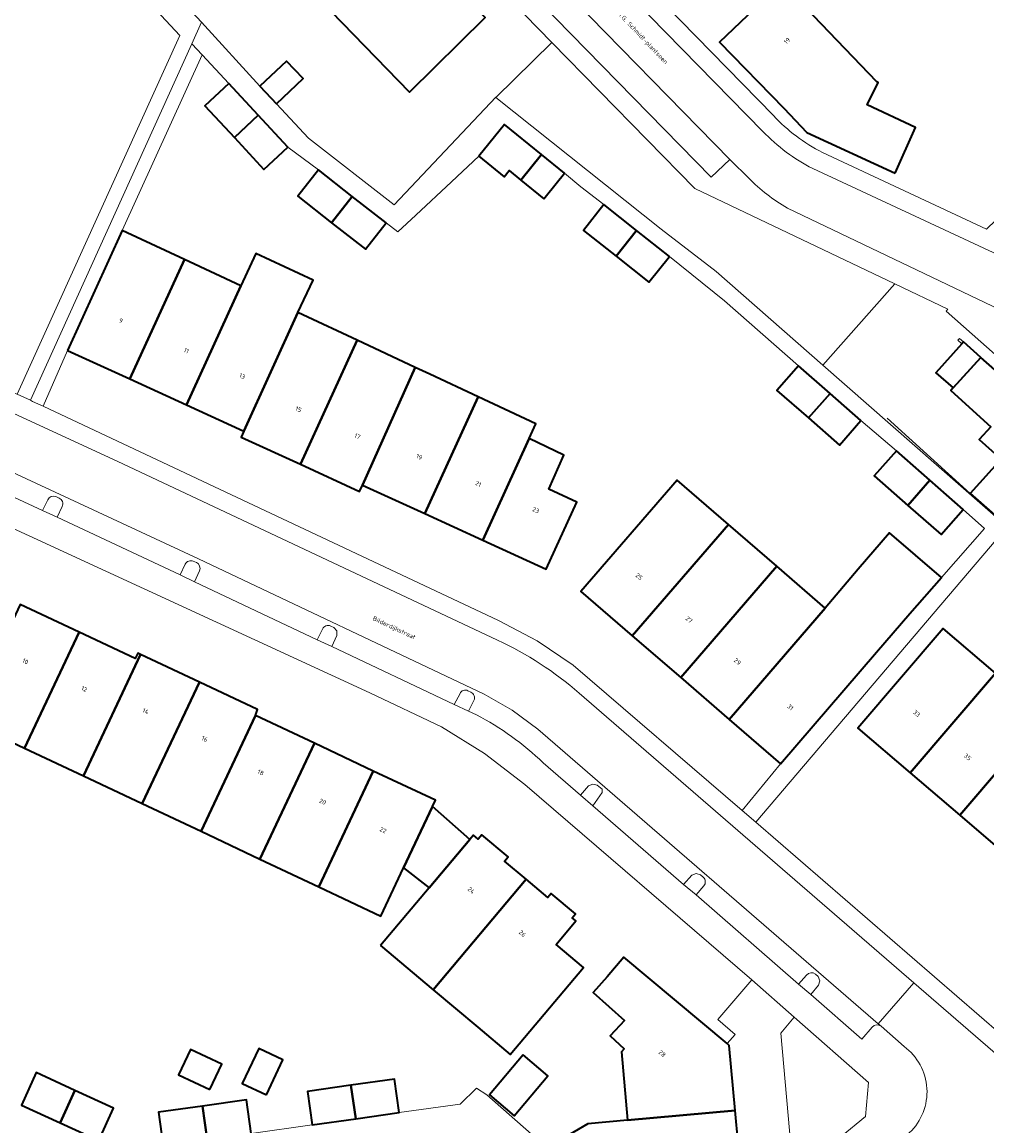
# Model space of a CAD drawing. Header units: metres. Extents: x 197700 to 204338, y 317132 to 325229.
# Tile 949 of 1056: x 198339 to 198417, y 321823 to 321913. Entities that reach past the tile are written whole.
import ezdxf
from ezdxf.enums import TextEntityAlignment as Align

# ---------------------------------------------------------------- set-up
doc = ezdxf.new("R2010")
doc.units = ezdxf.units.M
for name, color, linetype, lineweight in [('B-WE-GR-BEPLANTING_CULTUUR_HEESTERS-GV', 90, 'Continuous', 18), ('B-WE-GR-GROENVOORZIENING-GV', 80, 'Continuous', 18), ('B-WE-IE-TERREINAFSCHEIDING_KUNSTMATIG_HEKWERK-G', 20, 'IE-TERREINAFSCHEIDING-KUNSTMATIG', 18), ('B-WE-IE-TERREINAFSCHEIDING_KUNSTMATIG_MUUR-G', 90, 'IE-TERREINAFSCHEIDING-KUNSTMATIG-DICHT', 18), ('B-WE-OG-BEBOUWING-GV', 7, 'Continuous', 35), ('B-WE-OG-BEBOUWING-T18', 10, 'Continuous', 18), ('B-WE-OG-TERREIN_CULTUURSCHEIDING-GV', 7, 'Continuous', 18), ('B-WE-OG-TERREIN_ERF-GV', 7, 'Continuous', 18), ('B-WE-OG-TOPOGRAFIE-T18', 10, 'Continuous', 18), ('B-WE-VH-VERHARDING_ASFALT-GV', 252, 'Continuous', 18), ('B-WE-VH-VERHARDING_BETONSTRAATSTEEN-GV', 252, 'Continuous', 18), ('B-WE-VH-VERHARDING_TEGEL-GV', 252, 'Continuous', 18)]:
    doc.layers.add(name, color=color, linetype=linetype, lineweight=lineweight)
doc.styles.add('NLCS-ISO-M200-T18', font='NLCS-ISO.ttf', dxfattribs={"height": 0.36})
doc.linetypes.add('IE-TERREINAFSCHEIDING-KUNSTMATIG', pattern='A,4,[82,NLCS.SHX,S=0.75,R=90,X=0,Y=0],4,-2', length=10)
doc.linetypes.add('IE-TERREINAFSCHEIDING-KUNSTMATIG-DICHT', pattern='A,8,-1,[82,NLCS.SHX,S=0.75,R=90,X=0,Y=0],-1', length=10)

msp = doc.modelspace()

# ---------------------------------------------------------------- linework, layer by layer
at = {"layer": 'B-WE-GR-BEPLANTING_CULTUUR_HEESTERS-GV'}
msp.add_lwpolyline([(198405.354, 321822.55), (198407.323, 321824.188), (198407.574, 321826.939), (198401.538, 321832.236), (198400.468, 321830.948), (198401.401, 321820.302), (198401.915, 321819.69)], close=True, dxfattribs=at)
at = {"layer": 'B-WE-GR-GROENVOORZIENING-GV'}
for points in [[(198341.622, 321874.5, 0.405562), (198340.966, 321874.234)], [(198342.139, 321873.692, 0.435618), (198341.894, 321874.364)], [(198352.779, 321869.236, 0.423144), (198352.134, 321869.011)], [(198353.285, 321868.467, 0.409673), (198353.028, 321869.138)], [(198363.93, 321863.986, 0.422228), (198363.264, 321863.741)], [(198375.064, 321858.735, 0.439067), (198374.428, 321858.518)], [(198375.553, 321857.947, 0.43933), (198375.302, 321858.61)], [(198394.209, 321842.895, 0.417992), (198394.164, 321843.596)], [(198403.273, 321835.744, 0.394047), (198402.532, 321835.66)]]:
    msp.add_lwpolyline(points, format="xyb", dxfattribs=at)
for points in [[(198341.894, 321874.364), (198341.622, 321874.5)], [(198340.966, 321874.234), (198340.547, 321873.361), (198341.734, 321872.808), (198342.139, 321873.692)], [(198352.134, 321869.011), (198351.705, 321868.131), (198352.879, 321867.576), (198353.285, 321868.467)], [(198353.028, 321869.138), (198352.779, 321869.236)], [(198363.264, 321863.741), (198362.834, 321862.875), (198364.021, 321862.315), (198364.432, 321863.222), (198364.431, 321863.594), (198364.178, 321863.867), (198363.93, 321863.986)], [(198374.428, 321858.518), (198373.947, 321857.624), (198375.126, 321857.072), (198375.553, 321857.947)], [(198375.302, 321858.61), (198375.064, 321858.735)], [(198394.164, 321843.596), (198393.94, 321843.792), (198393.578, 321843.894), (198393.229, 321843.756), (198392.573, 321843.018), (198393.582, 321842.166), (198394.209, 321842.895)], [(198402.532, 321835.66), (198401.901, 321834.93), (198402.883, 321834.075)], [(198402.883, 321834.075), (198403.516, 321834.844), (198403.636, 321835.204), (198403.496, 321835.556), (198403.273, 321835.744)]]:
    msp.add_lwpolyline(points, dxfattribs=at)
msp.add_lwpolyline([(198385.199, 321849.392), (198385.975, 321850.465), (198385.95, 321850.742), (198385.548, 321851.066), (198385.195, 321851.158), (198384.86, 321851.015), (198384.209, 321850.261)], close=True, dxfattribs=at)
at = {"layer": 'B-WE-IE-TERREINAFSCHEIDING_KUNSTMATIG_HEKWERK-G'}
for points in [[(198353.509, 321910.334), (198347.013, 321896.084)], [(198342.565, 321886.354), (198340.604, 321881.818)]]:
    msp.add_lwpolyline(points, dxfattribs=at)
at = {"layer": 'B-WE-IE-TERREINAFSCHEIDING_KUNSTMATIG_MUUR-G'}
for points in [[(198415.273, 321887.05), (198414.958, 321887.329), (198414.824, 321887.177), (198415.139, 321886.899)], [(198415.817, 321874.754), (198409.091, 321880.848)]]:
    msp.add_lwpolyline(points, dxfattribs=at)
at = {"layer": 'B-WE-OG-BEBOUWING-GV'}
for points in [[(198365.651, 321915.507), (198363.938, 321913.884), (198370.337, 321907.322), (198376.457, 321913.379), (198370.246, 321919.686), (198365.812, 321915.342)], [(198409.743, 321900.733), (198411.398, 321904.441), (198407.468, 321906.275), (198408.347, 321908.107), (198408.255, 321908.144), (198400.542, 321916.201), (198395.493, 321911.359), (198400.7, 321906.004), (198400.708, 321906.021), (198402.575, 321904.038)], [(198358.19, 321907.8), (198359.525, 321906.369), (198361.688, 321908.412), (198360.334, 321909.833)], [(198356.114, 321903.629), (198358.058, 321905.431), (198355.665, 321908.012), (198353.721, 321906.21)], [(198358.058, 321905.431), (198356.114, 321903.629), (198358.508, 321901.047), (198360.452, 321902.849)], [(198375.946, 321902.112), (198377.997, 321900.447), (198378.404, 321900.948), (198379.356, 321900.176), (198381.038, 321902.248), (198378.035, 321904.685)], [(198381.225, 321898.66), (198381.447, 321898.936), (198382.905, 321900.732), (198381.038, 321902.248), (198379.356, 321900.176)], [(198364.002, 321896.717), (198365.681, 321898.852), (198362.929, 321901.006), (198361.253, 321898.878)], [(198368.433, 321896.698), (198365.681, 321898.852), (198364.002, 321896.717), (198366.749, 321894.557)], [(198387.097, 321893.991), (198388.76, 321896.091), (198386.101, 321898.196), (198384.438, 321896.096)], [(198342.565, 321886.354), (198347.626, 321884.04), (198352.055, 321893.728), (198347.013, 321896.084)], [(198391.419, 321893.985), (198388.76, 321896.091), (198387.097, 321893.991), (198389.756, 321891.885)], [(198352.226, 321881.937), (198356.881, 321879.809), (198361.275, 321889.42), (198362.504, 321892.051), (198357.866, 321894.218), (198356.637, 321891.587)], [(198356.637, 321891.587), (198352.055, 321893.728), (198347.626, 321884.04), (198352.226, 321881.937)], [(198361.468, 321877.109), (198366.071, 321887.178), (198361.669, 321889.236), (198361.275, 321889.42), (198356.881, 321879.809), (198356.653, 321879.311)], [(198366.509, 321875.423), (198370.795, 321884.971), (198366.071, 321887.178), (198361.468, 321877.109), (198366.275, 321874.912)], [(198415.139, 321886.899), (198413.053, 321884.538), (198414.46, 321883.312), (198416.701, 321885.789), (198415.273, 321887.05)], [(198427.6, 321876.169), (198427.174, 321876.545), (198416.701, 321885.789), (198414.46, 321883.312), (198414.26, 321883.091), (198417.514, 321880.147), (198416.552, 321879.134), (198418.345, 321877.534), (198415.817, 321874.754), (198421.322, 321869.916), (198421.75, 321869.54)], [(198370.795, 321884.971), (198366.509, 321875.423), (198371.572, 321873.108), (198375.903, 321882.583), (198371.971, 321884.421)], [(198402.708, 321880.868), (198404.456, 321882.866), (198401.898, 321885.104), (198400.15, 321883.106)], [(198380.048, 321879.207), (198380.577, 321880.399), (198375.903, 321882.583), (198371.572, 321873.108), (198376.278, 321870.958)], [(198404.456, 321882.866), (198402.708, 321880.868), (198405.215, 321878.674), (198406.963, 321880.672)], [(198376.278, 321870.958), (198381.421, 321868.606), (198383.906, 321874.042), (198381.624, 321875.086), (198382.855, 321877.849), (198380.048, 321879.207)], [(198410.77, 321873.778), (198412.561, 321875.819), (198409.838, 321878.209), (198408.047, 321876.178)], [(198396.201, 321872.234), (198392.039, 321875.829), (198384.235, 321866.791), (198388.398, 321863.197)], [(198412.561, 321875.819), (198410.77, 321873.778), (198413.468, 321871.4), (198415.269, 321873.443)], [(198400.137, 321868.835), (198396.201, 321872.234), (198388.398, 321863.197), (198392.333, 321859.798)], [(198408.22, 321861.854), (198410.923, 321865.004), (198413.501, 321867.93), (198409.28, 321871.552), (198406.741, 321868.592), (198404.072, 321865.436), (198396.269, 321856.4), (198400.446, 321852.793)], [(198400.137, 321868.835), (198392.333, 321859.798), (198396.269, 321856.4), (198404.072, 321865.436)], [(198343.518, 321863.488), (198338.743, 321865.739), (198334.308, 321856.328), (198339.083, 321854.078)], [(198410.968, 321852.073), (198417.891, 321860.161), (198413.645, 321863.795), (198406.722, 321855.708)], [(198339.083, 321854.078), (198343.859, 321851.828), (198348.504, 321861.687), (198348.284, 321861.791), (198348.072, 321861.342), (198343.518, 321863.488)], [(198343.859, 321851.828), (198348.634, 321849.578), (198353.28, 321859.437), (198348.504, 321861.687)], [(198414.986, 321848.634), (198421.909, 321856.722), (198417.891, 321860.161), (198410.968, 321852.073)], [(198357.834, 321856.719), (198357.998, 321857.214), (198353.28, 321859.437), (198348.634, 321849.578), (198353.409, 321847.327)], [(198358.184, 321845.077), (198362.609, 321854.469), (198357.834, 321856.719), (198353.409, 321847.327)], [(198425.927, 321853.282), (198421.909, 321856.722), (198414.986, 321848.634), (198419.004, 321845.195)], [(198362.609, 321854.469), (198358.184, 321845.077), (198362.959, 321842.827), (198367.385, 321852.219)], [(198369.843, 321844.349), (198372.2, 321849.351), (198372.431, 321849.841), (198367.385, 321852.219), (198362.959, 321842.827), (198368.006, 321840.449)], [(198372.2, 321849.351), (198369.843, 321844.349), (198371.92, 321842.751), (198375.214, 321846.662)], [(198367.975, 321838.067), (198372.24, 321834.475), (198379.788, 321843.434), (198378.032, 321844.913), (198378.32, 321845.254), (198376.191, 321847.047), (198375.9, 321846.701), (198375.518, 321847.023), (198375.214, 321846.662), (198371.92, 321842.751)], [(198379.788, 321843.434), (198372.24, 321834.475), (198375.861, 321831.425), (198378.489, 321829.211), (198384.444, 321836.28), (198382.226, 321838.148), (198383.834, 321840.057), (198383.534, 321840.309), (198383.802, 321840.627), (198381.826, 321842.292), (198381.543, 321841.956)], [(198396.756, 321824.664), (198396.277, 321829.954), (198396.111, 321830.093), (198387.714, 321837.119), (198386.381, 321835.527), (198385.237, 321834.247), (198387.783, 321831.971), (198386.615, 321830.733), (198387.748, 321829.662), (198387.525, 321829.426), (198388.022, 321823.881)], [(198354.123, 321826.369), (198355.094, 321828.429), (198352.555, 321829.625), (198351.584, 321827.565)], [(198358.719, 321825.942), (198360.056, 321828.779), (198358.093, 321829.705), (198356.756, 321826.867)], [(198379.548, 321829.179), (198376.81, 321825.929), (198378.825, 321824.232), (198381.563, 321827.482)], [(198343.18, 321826.303), (198340.042, 321827.745), (198338.83, 321825.107), (198341.967, 321823.665)], [(198365.959, 321824.002), (198369.497, 321824.498), (198369.115, 321827.216), (198365.578, 321826.72)], [(198343.18, 321826.303), (198341.967, 321823.665), (198345.105, 321822.224), (198346.317, 321824.862)], [(198365.578, 321826.72), (198362.041, 321826.224), (198362.422, 321823.506), (198365.959, 321824.002)], [(198353.904, 321822.311), (198357.469, 321822.811), (198357.087, 321825.529), (198353.523, 321825.029)], [(198353.523, 321825.029), (198349.958, 321824.529), (198350.34, 321821.811), (198353.904, 321822.311)], [(198381.476, 321821.628), (198380.691, 321821.165), (198383.372, 321818.041), (198387.312, 321813.45), (198390.008, 321811.007), (198397.235, 321819.374), (198396.756, 321824.664), (198388.022, 321823.881), (198384.803, 321823.592)]]:
    msp.add_lwpolyline(points, close=True, dxfattribs=at)
at = {"layer": 'B-WE-OG-TERREIN_CULTUURSCHEIDING-GV'}
msp.add_lwpolyline([(198315.312, 321891.982), (198318.541, 321890.282), (198319.385, 321891.655), (198337.659, 321883.186), (198338.412, 321882.836), (198338.479, 321882.805), (198351.701, 321911.896), (198327.153, 321938.195), (198262.905, 322006.674), (198235.571, 321987.477), (198237.098, 321985.234), (198254.848, 321959.159), (198252.69, 321957.763)], dxfattribs=at)
msp.add_lwpolyline([(198377.341, 321906.889), (198390.757, 321896.197), (198395.208, 321892.749), (198403.875, 321885.15), (198409.705, 321891.748), (198393.473, 321899.482), (198381.888, 321911.345)], close=True, dxfattribs=at)
at = {"layer": 'B-WE-OG-TERREIN_ERF-GV'}
for points in [[(198432.111, 321910.597), (198424.546, 321918.525), (198412.057, 321931.615), (198391.908, 321952.626), (198372.156, 321933.739), (198399.866, 321905.405)], [(198403.831, 321902.426), (198417.15, 321896.201), (198432.111, 321910.597)], [(198437.522, 321868.624), (198413.866, 321889.535), (198414.011, 321889.696), (198409.705, 321891.748), (198403.875, 321885.15), (198418.792, 321872.072)], [(198421.322, 321869.916), (198415.817, 321874.754), (198418.345, 321877.534), (198416.552, 321879.134), (198417.514, 321880.147), (198414.26, 321883.091), (198414.46, 321883.312), (198413.053, 321884.538), (198415.139, 321886.899), (198415.273, 321887.05), (198416.701, 321885.789), (198427.174, 321876.545)], [(198381.476, 321821.628), (198384.803, 321823.592), (198388.022, 321823.881), (198387.525, 321829.426), (198387.748, 321829.662), (198386.615, 321830.733), (198387.783, 321831.971), (198385.237, 321834.247), (198386.381, 321835.527), (198387.714, 321837.119), (198396.111, 321830.093), (198396.764, 321830.836), (198395.355, 321832.05), (198398.107, 321835.273), (198379.697, 321851.131), (198376.42, 321853.631), (198372.926, 321855.816), (198367.107, 321858.563), (198314.898, 321882.602)], [(198417.942, 321870.98), (198398.44, 321848.065), (198425.629, 321824.547)], [(198338.743, 321865.739), (198343.518, 321863.488), (198348.072, 321861.342), (198348.284, 321861.791), (198348.504, 321861.687), (198353.28, 321859.437), (198357.998, 321857.214), (198357.834, 321856.719), (198362.609, 321854.469), (198367.385, 321852.219), (198372.431, 321849.841), (198372.2, 321849.351), (198375.214, 321846.662), (198375.518, 321847.023), (198375.9, 321846.701), (198376.191, 321847.047), (198378.32, 321845.254), (198378.032, 321844.913), (198379.788, 321843.434), (198381.543, 321841.956), (198381.826, 321842.292), (198383.802, 321840.627), (198383.534, 321840.309), (198383.834, 321840.057), (198382.226, 321838.148), (198384.444, 321836.28), (198378.489, 321829.211), (198375.861, 321831.425), (198372.24, 321834.475), (198367.975, 321838.067), (198371.92, 321842.751), (198369.843, 321844.349), (198368.006, 321840.449), (198362.959, 321842.827), (198358.184, 321845.077), (198353.409, 321847.327), (198348.634, 321849.578), (198343.859, 321851.828), (198339.083, 321854.078), (198334.308, 321856.328)], [(198419.004, 321845.195), (198414.986, 321848.634), (198410.968, 321852.073), (198406.722, 321855.708), (198413.645, 321863.795), (198417.891, 321860.161)], [(198338.83, 321825.107), (198340.042, 321827.745), (198343.18, 321826.303), (198346.317, 321824.862), (198345.105, 321822.224)], [(198350.34, 321821.811), (198349.958, 321824.529), (198353.523, 321825.029), (198357.087, 321825.529), (198357.469, 321822.811), (198362.422, 321823.506), (198362.041, 321826.224), (198365.578, 321826.72), (198369.115, 321827.216), (198369.497, 321824.498), (198374.45, 321825.193), (198375.758, 321826.494), (198376.615, 321825.947), (198380.231, 321822.735)]]:
    msp.add_lwpolyline(points, dxfattribs=at)
for points in [[(198359.525, 321906.369), (198362.125, 321903.582), (198369.091, 321898.154), (198377.338, 321906.892), (198377.341, 321906.889), (198381.888, 321911.345), (198369.773, 321923.752), (198347.266, 321946.682), (198346.371, 321945.797), (198334.044, 321933.717), (198353.441, 321912.978), (198358.19, 321907.8), (198360.334, 321909.833), (198361.688, 321908.412)], [(198347.054, 321933.247), (198340.806, 321939.602), (198346.926, 321945.627), (198353.197, 321939.244), (198359.205, 321933.089), (198365.425, 321926.768), (198364.355, 321925.723), (198370.246, 321919.686), (198376.457, 321913.379), (198370.337, 321907.322), (198363.938, 321913.884), (198365.651, 321915.507), (198359.611, 321921.704), (198359.816, 321921.908), (198354.109, 321927.768), (198353.236, 321926.923)], [(198409.743, 321900.733), (198402.575, 321904.038), (198400.708, 321906.021), (198400.7, 321906.004), (198395.493, 321911.359), (198400.542, 321916.201), (198408.255, 321908.144), (198408.347, 321908.107), (198407.468, 321906.275), (198411.398, 321904.441)], [(198410.77, 321873.778), (198408.047, 321876.178), (198409.838, 321878.209), (198406.963, 321880.672), (198405.215, 321878.674), (198402.708, 321880.868), (198400.15, 321883.106), (198401.898, 321885.104), (198395.887, 321890.376), (198391.419, 321893.985), (198389.756, 321891.885), (198387.097, 321893.991), (198384.438, 321896.096), (198386.101, 321898.196), (198384.23, 321899.638), (198382.905, 321900.732), (198381.447, 321898.936), (198381.225, 321898.66), (198379.356, 321900.176), (198378.404, 321900.948), (198377.997, 321900.447), (198375.946, 321902.112), (198373.728, 321900.037), (198370.846, 321897.341), (198369.374, 321895.964), (198368.433, 321896.698), (198366.749, 321894.557), (198364.002, 321896.717), (198361.253, 321898.878), (198362.929, 321901.006), (198360.452, 321902.849), (198358.508, 321901.047), (198356.114, 321903.629), (198353.721, 321906.21), (198355.665, 321908.012), (198353.509, 321910.334), (198352.654, 321911.24), (198339.56, 321882.303), (198339.741, 321882.219), (198340.604, 321881.818), (198377.537, 321864.429), (198380.68, 321862.788), (198383.621, 321860.808), (198397.328, 321849.026), (198400.446, 321852.793), (198396.269, 321856.4), (198392.333, 321859.798), (198388.398, 321863.197), (198384.235, 321866.791), (198392.039, 321875.829), (198396.201, 321872.234), (198400.137, 321868.835), (198404.072, 321865.436), (198406.741, 321868.592), (198409.28, 321871.552), (198413.501, 321867.93), (198417.002, 321871.903), (198415.269, 321873.443), (198413.468, 321871.4)], [(198347.626, 321884.04), (198342.565, 321886.354), (198347.013, 321896.084), (198352.055, 321893.728), (198356.637, 321891.587), (198357.866, 321894.218), (198362.504, 321892.051), (198361.275, 321889.42), (198361.669, 321889.236), (198366.071, 321887.178), (198370.795, 321884.971), (198371.971, 321884.421), (198375.903, 321882.583), (198380.577, 321880.399), (198380.048, 321879.207), (198382.855, 321877.849), (198381.624, 321875.086), (198383.906, 321874.042), (198381.421, 321868.606), (198376.278, 321870.958), (198371.572, 321873.108), (198366.509, 321875.423), (198366.275, 321874.912), (198361.468, 321877.109), (198356.653, 321879.311), (198356.881, 321879.809), (198352.226, 321881.937)], [(198354.123, 321826.369), (198351.584, 321827.565), (198352.555, 321829.625), (198355.094, 321828.429)], [(198358.719, 321825.942), (198356.756, 321826.867), (198358.093, 321829.705), (198360.056, 321828.779)], [(198379.548, 321829.179), (198381.563, 321827.482), (198378.825, 321824.232), (198376.81, 321825.929)]]:
    msp.add_lwpolyline(points, close=True, dxfattribs=at)
msp.add_lwpolyline([(198399.866, 321905.405, 0.086744), (198403.831, 321902.426)], format="xyb", dxfattribs=at)
at = {"layer": 'B-WE-VH-VERHARDING_ASFALT-GV'}
for points in [[(198262.78, 322038.163), (198263.719, 322037.206), (198279.578, 322021.045), (198292.867, 322007.482), (198308.957, 321991.067), (198322.972, 321976.761), (198335.472, 321964.026), (198339.099, 321960.33), (198343.669, 321955.656), (198345.772, 321953.505), (198350.115, 321949.063), (198354.799, 321944.273), (198368.442, 321930.326), (198382.436, 321916.053), (198396.314, 321901.846), (198396.404, 321901.754), (198397.837, 321900.351)], [(198399.006, 321904.125), (198385.888, 321917.547), (198372.417, 321931.3), (198369.267, 321934.517), (198358.014, 321946.005), (198352.572, 321951.558), (198348.274, 321955.943), (198346.153, 321958.108)], [(198431.564, 321887.84), (198403.053, 321901.113)], [(198400.999, 321897.902), (198438.006, 321880.209)], [(198377.467, 321862.844), (198346.593, 321877.354), (198318.541, 321890.282), (198316.71, 321886.407), (198353.193, 321869.427), (198376.387, 321858.452), (198378.653, 321857.165), (198380.746, 321855.612), (198408.367, 321831.694), (198411.262, 321835.038)], [(198411.262, 321835.038), (198384.098, 321858.542)]]:
    msp.add_lwpolyline(points, dxfattribs=at)
for points in [[(198403.053, 321901.113, -0.084244), (198399.006, 321904.125)], [(198397.837, 321900.351, 0.067125), (198400.999, 321897.902)], [(198384.098, 321858.542, 0.071447), (198377.467, 321862.844)]]:
    msp.add_lwpolyline(points, format="xyb", dxfattribs=at)
at = {"layer": 'B-WE-VH-VERHARDING_BETONSTRAATSTEEN-GV'}
for points in [[(198408.59, 321831.501), (198408.367, 321831.694), (198380.746, 321855.612), (198378.653, 321857.165), (198376.387, 321858.452), (198353.193, 321869.427), (198316.71, 321886.407), (198316.387, 321886.557), (198316.59, 321886.333), (198316.62, 321886.032), (198317.292, 321885.747)], [(198329.146, 321879.704), (198328.742, 321878.822), (198340.547, 321873.361), (198340.966, 321874.234)], [(198341.622, 321874.5), (198341.894, 321874.364)], [(198342.139, 321873.692), (198341.734, 321872.808), (198351.705, 321868.131), (198352.134, 321869.011)], [(198352.779, 321869.236), (198353.028, 321869.138)], [(198353.285, 321868.467), (198352.879, 321867.576), (198362.834, 321862.875), (198363.264, 321863.741)], [(198363.93, 321863.986), (198364.178, 321863.867), (198364.431, 321863.594), (198364.432, 321863.222), (198364.021, 321862.315), (198373.947, 321857.624), (198374.428, 321858.518)], [(198375.064, 321858.735), (198375.302, 321858.61)], [(198375.553, 321857.947), (198375.126, 321857.072), (198375.755, 321856.783)], [(198381.173, 321852.883), (198384.209, 321850.261), (198384.86, 321851.015), (198385.195, 321851.158), (198385.548, 321851.066), (198385.95, 321850.742), (198385.975, 321850.465), (198385.199, 321849.392), (198392.573, 321843.018), (198393.229, 321843.756), (198393.578, 321843.894), (198393.94, 321843.792), (198394.164, 321843.596)], [(198394.209, 321842.895), (198393.582, 321842.166), (198401.901, 321834.93), (198402.532, 321835.66)], [(198403.273, 321835.744), (198403.496, 321835.556), (198403.636, 321835.204), (198403.516, 321834.844), (198402.883, 321834.075), (198407.047, 321830.452), (198407.88, 321831.427)], [(198421.455, 321820.341), (198421.742, 321820.042), (198421.773, 321820.015), (198424.706, 321823.405), (198424.677, 321823.43), (198411.262, 321835.038), (198408.367, 321831.694), (198408.59, 321831.501), (198410.464, 321829.857)], [(198381.44, 321814.857), (198386.633, 321808.824), (198386.99, 321808.409), (198390.008, 321811.007), (198387.312, 321813.45), (198383.372, 321818.041), (198380.691, 321821.165), (198381.476, 321821.628), (198380.231, 321822.735), (198376.615, 321825.947), (198375.758, 321826.494), (198374.45, 321825.193), (198369.497, 321824.498), (198365.959, 321824.002), (198362.422, 321823.506), (198357.469, 321822.811), (198353.904, 321822.311), (198350.34, 321821.811), (198347.244, 321821.293), (198345.105, 321822.224), (198341.967, 321823.665), (198338.83, 321825.107)]]:
    msp.add_lwpolyline(points, dxfattribs=at)
for points in [[(198340.966, 321874.234, -0.405562), (198341.622, 321874.5)], [(198341.894, 321874.364, -0.435618), (198342.139, 321873.692)], [(198352.134, 321869.011, -0.423144), (198352.779, 321869.236)], [(198353.028, 321869.138, -0.409673), (198353.285, 321868.467)], [(198363.264, 321863.741, -0.422228), (198363.93, 321863.986)], [(198374.428, 321858.518, -0.439067), (198375.064, 321858.735)], [(198375.302, 321858.61, -0.43933), (198375.553, 321857.947)], [(198375.755, 321856.783, -0.070839), (198381.173, 321852.883)], [(198394.164, 321843.596, -0.417992), (198394.209, 321842.895)], [(198402.532, 321835.66, -0.394047), (198403.273, 321835.744)], [(198407.88, 321831.427, -0.413992), (198408.59, 321831.501)], [(198410.464, 321829.857, -0.467143), (198410.903, 321822.872)]]:
    msp.add_lwpolyline(points, format="xyb", dxfattribs=at)
at = {"layer": 'B-WE-VH-VERHARDING_TEGEL-GV'}
for points in [[(198397.837, 321900.351), (198396.404, 321901.754), (198396.314, 321901.846), (198394.816, 321900.418), (198365.727, 321930.134), (198348.633, 321947.593), (198344.28, 321952.039), (198342.167, 321954.196), (198333.98, 321962.545), (198309.44, 321987.573), (198287.513, 322009.956), (198262.214, 322035.753), (198263.719, 322037.206), (198262.78, 322038.163)], [(198270.484, 322035.307), (198283.814, 322021.706), (198297.03, 322008.227), (198311.916, 321993.035), (198325.118, 321979.552), (198326.635, 321981.029), (198339.476, 321967.928), (198347.684, 321959.553), (198349.812, 321957.383), (198354.069, 321953.04), (198370.772, 321935.998), (198369.267, 321934.517), (198372.417, 321931.3), (198385.888, 321917.547), (198399.006, 321904.125)], [(198399.866, 321905.405), (198372.156, 321933.739), (198391.908, 321952.626), (198390.098, 321954.483)], [(198327.866, 321940.313), (198330.047, 321937.99), (198343.167, 321950.858), (198347.266, 321946.682), (198369.773, 321923.752), (198381.888, 321911.345), (198393.473, 321899.482), (198409.705, 321891.748), (198414.011, 321889.696), (198413.866, 321889.535), (198437.522, 321868.624), (198442.55, 321874.351), (198444.421, 321876.482), (198454.491, 321887.952), (198453.32, 321888.96), (198442.848, 321877.093), (198439.192, 321880.397)], [(198327.153, 321938.195), (198351.701, 321911.896), (198338.479, 321882.805), (198339.56, 321882.303), (198352.654, 321911.24), (198353.441, 321912.978), (198334.044, 321933.717)], [(198418.792, 321872.072), (198403.875, 321885.15), (198395.208, 321892.749), (198390.757, 321896.197), (198377.341, 321906.889), (198377.338, 321906.892), (198369.091, 321898.154), (198362.125, 321903.582), (198359.525, 321906.369), (198358.19, 321907.8), (198353.441, 321912.978), (198352.654, 321911.24), (198353.509, 321910.334), (198355.665, 321908.012), (198358.058, 321905.431), (198360.452, 321902.849), (198362.929, 321901.006), (198365.681, 321898.852), (198368.433, 321896.698), (198369.374, 321895.964), (198370.846, 321897.341), (198373.728, 321900.037), (198375.946, 321902.112), (198378.035, 321904.685), (198381.038, 321902.248), (198382.905, 321900.732), (198384.23, 321899.638), (198386.101, 321898.196), (198388.76, 321896.091), (198391.419, 321893.985), (198395.887, 321890.376), (198401.898, 321885.104), (198404.456, 321882.866), (198406.963, 321880.672), (198409.838, 321878.209), (198412.561, 321875.819), (198415.269, 321873.443), (198417.002, 321871.903), (198413.501, 321867.93), (198410.923, 321865.004), (198408.22, 321861.854), (198400.446, 321852.793), (198397.328, 321849.026), (198398.44, 321848.065), (198417.942, 321870.98)], [(198431.73, 321889.418), (198419.7, 321895.02), (198433.898, 321908.725), (198432.111, 321910.597), (198417.15, 321896.201), (198403.831, 321902.426)], [(198403.053, 321901.113), (198431.564, 321887.84)], [(198438.006, 321880.209), (198400.999, 321897.902)], [(198397.328, 321849.026), (198383.621, 321860.808), (198380.68, 321862.788), (198377.537, 321864.429), (198340.604, 321881.818), (198339.741, 321882.219), (198339.56, 321882.303), (198338.479, 321882.805), (198338.412, 321882.836), (198337.659, 321883.186), (198319.385, 321891.655), (198318.541, 321890.282), (198346.593, 321877.354), (198377.467, 321862.844)], [(198328.742, 321878.822), (198327.568, 321879.379), (198317.117, 321884.239), (198316.009, 321884.764), (198314.898, 321882.602), (198367.107, 321858.563), (198372.926, 321855.816), (198376.42, 321853.631), (198379.697, 321851.131), (198398.107, 321835.273), (198401.538, 321832.236), (198407.574, 321826.939), (198407.323, 321824.188), (198405.354, 321822.55), (198406.483, 321821.46), (198407.254, 321820.461), (198407.605, 321820.274), (198407.989, 321820.376), (198410.903, 321822.872)], [(198375.755, 321856.783), (198375.126, 321857.072), (198373.947, 321857.624), (198364.021, 321862.315), (198362.834, 321862.875), (198352.879, 321867.576), (198351.705, 321868.131), (198341.734, 321872.808), (198340.547, 321873.361), (198328.742, 321878.822)], [(198384.098, 321858.542), (198411.262, 321835.038), (198424.677, 321823.43), (198425.629, 321824.547), (198398.44, 321848.065), (198397.328, 321849.026)], [(198407.88, 321831.427), (198407.047, 321830.452), (198402.883, 321834.075), (198401.901, 321834.93), (198393.582, 321842.166), (198392.573, 321843.018), (198385.199, 321849.392), (198384.209, 321850.261), (198381.173, 321852.883)], [(198410.464, 321829.857), (198408.59, 321831.501)]]:
    msp.add_lwpolyline(points, dxfattribs=at)
for points in [[(198348.633, 321947.593), (198365.727, 321930.134), (198394.816, 321900.418), (198396.314, 321901.846), (198382.436, 321916.053), (198368.442, 321930.326), (198354.799, 321944.273), (198350.115, 321949.063)], [(198396.111, 321830.093), (198396.277, 321829.954), (198396.756, 321824.664), (198397.235, 321819.374), (198390.008, 321811.007), (198391.611, 321809.094), (198396.395, 321813.103), (198397.417, 321813.914), (198406.483, 321821.46), (198405.354, 321822.55), (198401.915, 321819.69), (198401.401, 321820.302), (198400.468, 321830.948), (198401.538, 321832.236), (198398.107, 321835.273), (198395.355, 321832.05), (198396.764, 321830.836)]]:
    msp.add_lwpolyline(points, close=True, dxfattribs=at)
for points in [[(198403.831, 321902.426, -0.086744), (198399.866, 321905.405)], [(198399.006, 321904.125, 0.084244), (198403.053, 321901.113)], [(198400.999, 321897.902, -0.067125), (198397.837, 321900.351)], [(198377.467, 321862.844, -0.071447), (198384.098, 321858.542)], [(198381.173, 321852.883, 0.070839), (198375.755, 321856.783)], [(198408.59, 321831.501, 0.413992), (198407.88, 321831.427)], [(198410.903, 321822.872, 0.467143), (198410.464, 321829.857)]]:
    msp.add_lwpolyline(points, format="xyb", dxfattribs=at)

# ---------------------------------------------------------------- texts
at = {"layer": 'B-WE-OG-BEBOUWING-T18', "style": 'NLCS-ISO-M200-T18'}
for s, rotation, p in [('19', 44.2, (198400.964, 321911.47)), ('9', 335.5, (198346.903, 321888.769)), ('11', 335.5, (198352.221, 321886.338)), ('13', 335.5, (198356.752, 321884.266)), ('15', 335.5, (198361.314, 321881.578)), ('17', 335.5, (198366.102, 321879.389)), ('19', 335.5, (198371.122, 321877.712)), ('21', 335.5, (198375.911, 321875.523)), ('23', 335.5, (198380.58, 321873.389)), ('25', 319.2, (198388.961, 321867.995)), ('27', 319.2, (198393.01, 321864.499)), ('10', 334.8, (198339.154, 321861.123)), ('29', 319.2, (198396.946, 321861.1)), ('12', 334.8, (198343.929, 321858.872)), ('31', 319.2, (198401.232, 321857.399)), ('14', 334.8, (198348.915, 321857.072)), ('33', 319.5, (198411.487, 321856.894)), ('16', 334.8, (198353.697, 321854.819)), ('35', 319.5, (198415.619, 321853.357)), ('18', 334.8, (198358.245, 321852.103)), ('20', 334.8, (198363.275, 321849.734)), ('22', 334.8, (198368.186, 321847.42)), ('24', 319.9, (198375.338, 321842.536)), ('26', 319.9, (198379.487, 321839.032)), ('28', 320.1, (198390.829, 321829.297))]:
    msp.add_text(s, height=0.36, rotation=rotation, dxfattribs=at).set_placement(p, align=Align.MIDDLE)
at = {"layer": 'B-WE-OG-TOPOGRAFIE-T18', "style": 'NLCS-ISO-M200-T18'}
for s, rotation, p in [('Annie M.G. Schmidt-plantsoen', 313.5, (198388.647, 321912.298)), ('Bilderdijkstraat', 334.8, (198369.065, 321863.8))]:
    msp.add_text(s, height=0.36, rotation=rotation, dxfattribs=at).set_placement(p, align=Align.MIDDLE)

doc.saveas('drawing.dxf')
